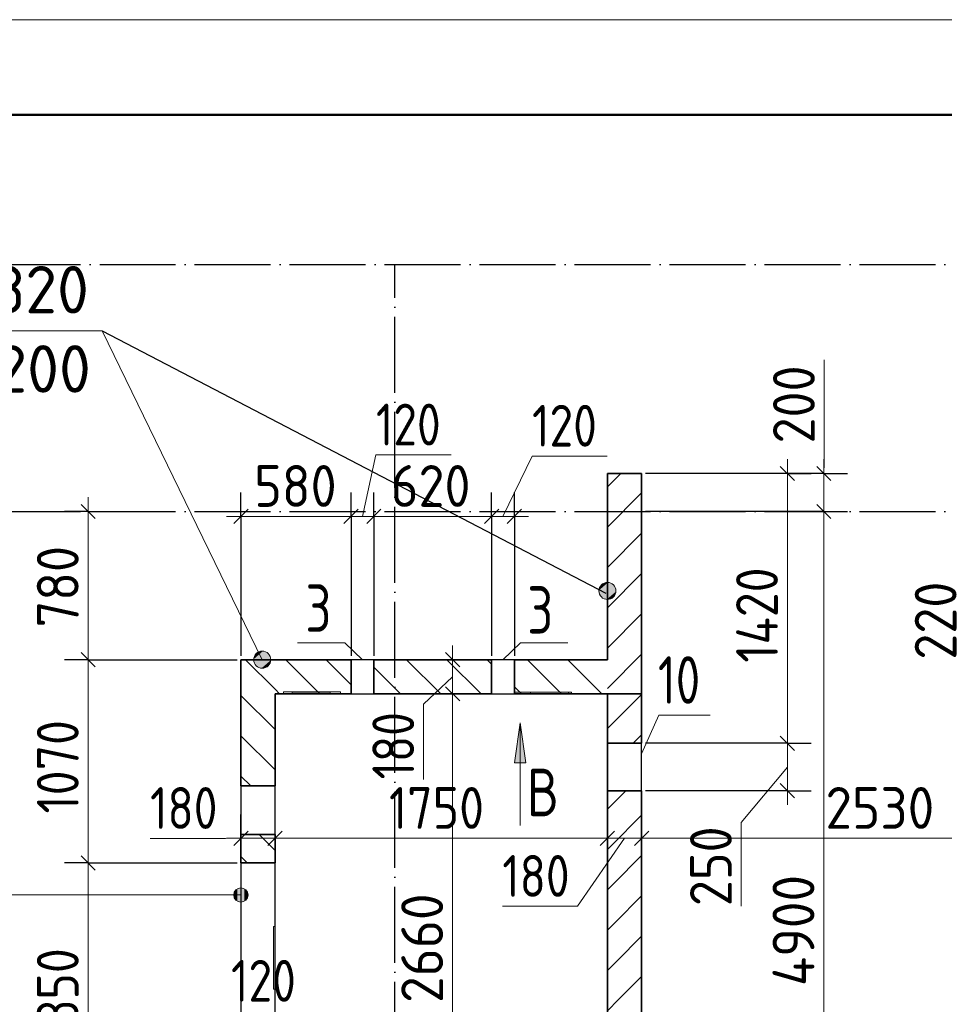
# Model space of a CAD drawing. Header units: millimetres. Extents: x -49773 to 2322955, y -3321 to 58485.
# Tile 370 of 580: x 1366280 to 1371148, y 34140 to 39324. Entities that reach past the tile are written whole.
import ezdxf

# ---------------------------------------------------------------- set-up
doc = ezdxf.new("R2010")
doc.units = ezdxf.units.MM
doc.linetypes.add('______11', pattern=[500, 400, -50, 0, -50])
doc.linetypes.add('______5', pattern=[1100, 800, -100, 100, -100])
for name, color, linetype, lineweight in [('Standard', 7, 'Continuous', 25), ('Высотная отметка (окна)', 7, 'Continuous', 13), ('Высотная отметка (отверстия)', 7, 'Continuous', 13), ('Высотная отметки_ общее', 7, 'Continuous', 13), ('Макрос окна_ общее', 7, 'Continuous', 13), ('Ограждение_ 2D надпись', 7, 'Continuous', 13), ('Размерная линия_ общее', 7, 'Continuous', 13), ('Стена_ общее', 7, 'Continuous', 35), ('Стена_ Сборный элемент', 7, 'Continuous', 35), ('тонкая', 7, 'Continuous', 25)]:
    doc.layers.add(name, color=color, linetype=linetype, lineweight=lineweight)
doc.layers.add('Осевая линия_ общее', color=7, linetype='______5', lineweight=13, true_color=0xa0a0a0)
doc.styles.add('ISOCPEUR', font='txt')

msp = doc.modelspace()

# ---------------------------------------------------------------- hatches: boundary and pattern name
at = {"layer": 'Высотная отметка (окна)', "linetype": 'Continuous', "lineweight": 13, "transparency": 33554687}
for points in [[(1367412.5, 34697), (1367412.5, 34734.5), (1367407.2, 34715.8)], [(1367426, 34683.5), (1367426, 34748), (1367412.5, 34734.5)], [(1367426, 34683.5), (1367412.5, 34734.5), (1367412.5, 34697)], [(1367444.7, 34678.3), (1367444.7, 34753.3), (1367426, 34748)], [(1367444.7, 34678.3), (1367426, 34748), (1367426, 34683.5)], [(1367463.5, 34683.5), (1367463.5, 34748), (1367444.7, 34753.3)], [(1367463.5, 34683.5), (1367444.7, 34753.3), (1367444.7, 34678.3)], [(1367477, 34697), (1367477, 34734.5), (1367463.5, 34748)], [(1367477, 34697), (1367463.5, 34748), (1367463.5, 34683.5)], [(1367477, 34734.5), (1367477, 34697), (1367482.2, 34715.8)]]:
    msp.add_hatch(color=7, dxfattribs=at).paths.add_polyline_path(points)
at = {"layer": 'Высотная отметки_ общее', "linetype": 'Continuous', "lineweight": 13, "transparency": 33554687}
for points in [[(1369330.1, 36319.7), (1369399.7, 36353.6), (1369378, 36361)], [(1369330.1, 36319.7), (1369378, 36361), (1369337.6, 36341.3)], [(1369334.3, 36296.7), (1369399.7, 36353.6), (1369330.1, 36319.7)], [(1369334.3, 36296.7), (1369415.2, 36336.1), (1369399.7, 36353.6)], [(1369349.8, 36279.2), (1369415.2, 36336.1), (1369334.3, 36296.7)], [(1369337.6, 36341.3), (1369378, 36361), (1369355, 36356.8)], [(1369349.8, 36279.2), (1369419.4, 36313.1), (1369415.2, 36336.1)], [(1369371.5, 36271.7), (1369419.4, 36313.1), (1369349.8, 36279.2)], [(1369371.5, 36271.7), (1369411.9, 36291.5), (1369419.4, 36313.1)], [(1369411.9, 36291.5), (1369371.5, 36271.7), (1369394.4, 36275.9)], [(1367512.6, 35957.8), (1367582.1, 35991.7), (1367560.5, 35999.2)], [(1367512.6, 35957.8), (1367560.5, 35999.2), (1367520, 35979.5)], [(1367516.8, 35934.8), (1367582.1, 35991.7), (1367512.6, 35957.8)], [(1367516.8, 35934.8), (1367597.7, 35974.2), (1367582.1, 35991.7)], [(1367532.3, 35917.4), (1367597.7, 35974.2), (1367516.8, 35934.8)], [(1367520, 35979.5), (1367560.5, 35999.2), (1367537.5, 35995)], [(1367532.3, 35917.4), (1367601.9, 35951.3), (1367597.7, 35974.2)], [(1367553.9, 35909.9), (1367601.9, 35951.3), (1367532.3, 35917.4)], [(1367553.9, 35909.9), (1367594.4, 35929.6), (1367601.9, 35951.3)], [(1367594.4, 35929.6), (1367553.9, 35909.9), (1367576.9, 35914.1)]]:
    msp.add_hatch(color=7, dxfattribs=at).paths.add_polyline_path(points)
at = {"layer": 'Осевая линия_ общее', "linetype": 'Continuous', "lineweight": 13, "transparency": 33554687}
msp.add_hatch(color=7, dxfattribs=at).paths.add_polyline_path([(1368945.9, 35411.4), (1368915.8, 35621.4), (1368885.9, 35411.4)])

# ---------------------------------------------------------------- linework, layer by layer
at = {"layer": 'Standard', "color": 7, "linetype": 'Continuous', "lineweight": 13, "transparency": 33554687}
msp.add_lwpolyline([(1328054.2, -2676.4), (1387454.2, -2676.4), (1387454.2, 39323.6), (1328054.2, 39323.6), (1328054.2, -2676.4)], close=True, dxfattribs=at)
at = {"layer": 'Standard', "color": 7, "linetype": 'Continuous', "lineweight": 50, "transparency": 33554687}
msp.add_lwpolyline([(1330054.2, 38823.6), (1386954.2, 38823.6), (1386954.2, -2176.4), (1330054.2, -2176.4), (1330054.2, 38823.6)], close=True, dxfattribs=at)
at = {"layer": 'Высотная отметка (окна)', "color": 7, "linetype": 'Continuous', "lineweight": 13, "transparency": 33554687}
for p, q in [((1367444.7, 34753.3), (1367444.7, 34753.3)), ((1367444.7, 34715.8), (1363798, 34715.8)), ((1367407.2, 34715.8), (1367407.2, 34715.8)), ((1367444.7, 34678.3), (1367444.7, 34678.3)), ((1367482.2, 34715.8), (1367482.2, 34715.8))]:
    msp.add_line(p, q, dxfattribs=at)
msp.add_circle((1367444.7, 34715.8), 37.5, dxfattribs=at)
at = {"layer": 'Высотная отметка (отверстия)', "color": 7, "linetype": 'Continuous', "lineweight": 13, "transparency": 33554687}
msp.add_lwpolyline([(1369554.7, 35458.7), (1369645.7, 35662.6), (1369915.7, 35662.6)], dxfattribs=at)
at = {"layer": 'Высотная отметки_ общее', "color": 7, "linetype": 'Continuous', "lineweight": 13, "transparency": 33554687}
for p, q in [((1369355, 36356.8), (1369355, 36356.8)), ((1369415.2, 36336.1), (1369415.2, 36336.1)), ((1369334.3, 36296.7), (1369334.3, 36296.7)), ((1369394.4, 36275.9), (1369394.4, 36275.9)), ((1367537.5, 35995), (1367537.5, 35995)), ((1367597.7, 35974.2), (1367597.7, 35974.2)), ((1367516.8, 35934.8), (1367516.8, 35934.8)), ((1367576.9, 35914.1), (1367576.9, 35914.1))]:
    msp.add_line(p, q, dxfattribs=at)
msp.add_lwpolyline([(1367557.2, 35954.5), (1366713.7, 37685.4), (1364445.6, 37685.4)], dxfattribs=at)
for centre in [(1369374.7, 36316.4), (1367557.2, 35954.5)]:
    msp.add_circle(centre, 45, dxfattribs=at)
at = {"layer": 'Макрос окна_ общее', "color": 7, "linetype": 'Continuous', "lineweight": -3, "transparency": 33554687}
for p, q in [((1368144.7, 35954.5), (1368024.7, 35954.5)), ((1368884.7, 35954.5), (1368764.7, 35954.5)), ((1368024.7, 35774.5), (1368144.7, 35774.5)), ((1368764.7, 35774.5), (1368884.7, 35774.5)), ((1369374.7, 35514.5), (1369374.7, 35264.5)), ((1369554.7, 35264.5), (1369554.7, 35514.5)), ((1367444.7, 35289.5), (1367444.7, 35239.5)), ((1367444.7, 35254.5), (1367444.7, 35239.5)), ((1367624.7, 35239.5), (1367624.7, 35289.5)), ((1367624.7, 35034.5), (1367624.7, 35254.5)), ((1367444.7, 35239.5), (1367444.7, 35034.5))]:
    msp.add_line(p, q, dxfattribs=at)
at = {"layer": 'Ограждение_ 2D надпись', "color": 7, "linetype": 'Continuous', "lineweight": 13, "transparency": 33554687}
for points in [[(1368084.7, 35954.5), (1367992.4, 36043.9), (1367742.4, 36043.9)], [(1368824.7, 35954.5), (1368917, 36043.9), (1369167, 36043.9)]]:
    msp.add_lwpolyline(points, dxfattribs=at)
at = {"layer": 'Осевая линия_ общее', "color": 253, "linetype": '______11', "lineweight": -3, "true_color": 0xa0a0a0, "transparency": 33554687}
for p, q in [((1334694.8, 38034.5), (1381774.8, 38034.5)), ((1368254.8, 21356.3), (1368254.8, 38034.5)), ((1334694.8, 36734.5), (1381774.8, 36734.5))]:
    msp.add_line(p, q, dxfattribs=at)
at = {"layer": 'Осевая линия_ общее', "color": 7, "linetype": 'Continuous', "lineweight": 13, "transparency": 33554687}
for p, q in [((1368915.8, 35621.4), (1368885.9, 35411.4)), ((1368915.8, 35081.4), (1368915.8, 35621.4)), ((1368915.8, 35621.4), (1368915.8, 35621.4)), ((1368915.8, 35621.4), (1368915.8, 35621.4)), ((1368915.8, 35621.4), (1368915.8, 35621.4)), ((1368945.9, 35411.4), (1368915.8, 35621.4)), ((1368885.9, 35411.4), (1368945.9, 35411.4)), ((1368915.8, 35411.4), (1368915.8, 35396.4))]:
    msp.add_line(p, q, dxfattribs=at)
at = {"layer": 'Размерная линия_ общее', "color": 7, "linetype": 'Continuous', "lineweight": 13, "transparency": 33554687}
for p, q in [((1370516.5, 37092.4), (1370516.5, 37532.4)), ((1370514.2, 36834.5), (1370516.5, 37092.4)), ((1368084.7, 36709), (1368155.7, 37032.2)), ((1368155.7, 37032.2), (1368551.7, 37032.2)), ((1368824.7, 36709), (1368978.1, 37026.1)), ((1368978.1, 37026.1), (1369374.1, 37026.1)), ((1370322.1, 36934.5), (1370322.1, 37009.5)), ((1370514.2, 36934.5), (1370514.2, 37009.5)), ((1370322.1, 35514.5), (1370322.1, 36934.5)), ((1370514.2, 36734.5), (1370514.2, 36934.5)), ((1366640.7, 36734.5), (1366640.7, 36809.5)), ((1366640.7, 35954.5), (1366640.7, 36734.5)), ((1367444.7, 36709), (1367369.7, 36709)), ((1367444.7, 36709), (1368024.7, 36709)), ((1368024.7, 36709), (1368144.7, 36709)), ((1368144.7, 36709), (1368764.7, 36709)), ((1368764.7, 36709), (1368884.7, 36709)), ((1368884.7, 36709), (1368959.7, 36709)), ((1370514.2, 31834.5), (1370514.2, 36734.5)), ((1368559.2, 35954.5), (1368559.2, 36029.5)), ((1366640.7, 34884.5), (1366640.7, 35954.5)), ((1368559.2, 35774.5), (1368559.2, 35954.5)), ((1368559.2, 35864.5), (1368407, 35720.2)), ((1368559.2, 33114.5), (1368559.2, 35774.5)), ((1368407, 35720.2), (1368407, 35324.2)), ((1370322.1, 35264.5), (1370322.1, 35514.5)), ((1370322.1, 35389.5), (1370079.6, 35097.1)), ((1370322.1, 35264.5), (1370322.1, 35189.5)), ((1370079.6, 35097.1), (1370079.6, 34657.1)), ((1367362.9, 35013.7), (1366966.9, 35013.7)), ((1367534.7, 35014), (1367362.9, 35013.7)), ((1367444.7, 35014), (1367369.7, 35014)), ((1367444.7, 35014), (1367624.7, 35014)), ((1367624.7, 35014), (1369374.7, 35014)), ((1369464.7, 35014), (1369217.3, 34656.1)), ((1369374.7, 35014), (1369554.7, 35014)), ((1369554.7, 35014), (1372084.7, 35014)), ((1366640.7, 33534.5), (1366640.7, 34884.5)), ((1369217.3, 34656.1), (1368821.3, 34656.1))]:
    msp.add_line(p, q, dxfattribs=at)
at = {"layer": 'Размерная линия_ общее', "color": 7, "linetype": 'Continuous', "lineweight": 25, "transparency": 33554687}
for p, q in [((1370359.6, 36897), (1370284.6, 36972)), ((1370551.7, 36897), (1370476.7, 36972)), ((1366678.2, 36697), (1366603.2, 36772)), ((1370551.7, 36697), (1370476.7, 36772)), ((1367407.2, 36671.5), (1367482.2, 36746.5)), ((1367987.2, 36671.5), (1368062.2, 36746.5)), ((1368107.2, 36671.5), (1368182.2, 36746.5)), ((1368727.2, 36671.5), (1368802.2, 36746.5)), ((1368847.2, 36671.5), (1368922.2, 36746.5)), ((1366678.2, 35917), (1366603.2, 35992)), ((1368596.7, 35917), (1368521.7, 35992)), ((1368596.7, 35737), (1368521.7, 35812)), ((1370359.6, 35477), (1370284.6, 35552)), ((1370359.6, 35227), (1370284.6, 35302)), ((1367407.2, 34976.5), (1367482.2, 35051.5)), ((1367587.2, 34976.5), (1367662.2, 35051.5)), ((1369337.2, 34976.5), (1369412.2, 35051.5)), ((1369517.2, 34976.5), (1369592.2, 35051.5)), ((1366678.2, 34847), (1366603.2, 34922))]:
    msp.add_line(p, q, dxfattribs=at)
at = {"layer": 'Размерная линия_ общее', "color": 253, "linetype": 'Continuous', "lineweight": -3, "true_color": 0xa0a0a0, "transparency": 33554687}
for p, q in [((1370322.1, 36934.5), (1369574.7, 36934.5)), ((1370322.1, 36934.5), (1370197.1, 36934.5)), ((1370322.1, 36934.5), (1370447.1, 36934.5)), ((1370514.2, 36934.5), (1370389.2, 36934.5)), ((1370514.2, 36934.5), (1370639.2, 36934.5)), ((1367444.7, 36709), (1367444.7, 36834)), ((1368024.7, 36709), (1368024.7, 36834)), ((1368144.7, 36709), (1368144.7, 36834)), ((1368764.7, 36709), (1368764.7, 36834)), ((1368884.7, 36709), (1368884.7, 36834)), ((1366640.7, 36734.5), (1366515.7, 36734.5)), ((1366640.7, 36734.5), (1366765.7, 36734.5)), ((1366640.7, 36734.5), (1366807.3, 36734.5)), ((1367444.7, 36709), (1367444.7, 36584)), ((1367444.7, 36709), (1367444.7, 35974.5)), ((1368024.7, 36709), (1368024.7, 36584)), ((1368024.7, 36709), (1368024.7, 35974.5)), ((1368144.7, 36709), (1368144.7, 36584)), ((1368144.7, 36709), (1368144.7, 35974.5)), ((1368764.7, 36709), (1368764.7, 36584)), ((1368764.7, 36709), (1368764.7, 35974.5)), ((1368884.7, 36709), (1368884.7, 36584)), ((1368884.7, 36709), (1368884.7, 35974.5)), ((1370514.2, 36734.5), (1370389.2, 36734.5)), ((1370514.2, 36734.5), (1370639.2, 36734.5)), ((1366640.7, 35954.5), (1366515.7, 35954.5)), ((1366640.7, 35954.5), (1366765.7, 35954.5)), ((1366640.7, 35954.5), (1367424.7, 35954.5)), ((1368559.2, 35954.5), (1368434.2, 35954.5)), ((1368559.2, 35954.5), (1368555.1, 35954.5)), ((1368559.2, 35954.5), (1368684.2, 35954.5)), ((1368559.2, 35774.5), (1368434.2, 35774.5)), ((1368559.2, 35774.5), (1368555.1, 35774.5)), ((1368559.2, 35774.5), (1368684.2, 35774.5)), ((1370322.1, 35514.5), (1370197.1, 35514.5)), ((1370322.1, 35514.5), (1370447.1, 35514.5)), ((1370322.1, 35264.5), (1370197.1, 35264.5)), ((1370322.1, 35264.5), (1370447.1, 35264.5)), ((1367444.7, 35014), (1367444.7, 35139)), ((1367624.7, 35014), (1367624.7, 35139)), ((1369374.7, 35014), (1369374.7, 35139)), ((1369554.7, 35014), (1369554.7, 35139)), ((1367444.7, 35014), (1367444.7, 34889)), ((1367444.7, 35014), (1367444.7, 35014)), ((1367624.7, 35014), (1367624.7, 34889)), ((1369374.7, 35014), (1369374.7, 34889)), ((1369554.7, 35014), (1369554.7, 34889)), ((1366640.7, 34884.5), (1366515.7, 34884.5)), ((1366640.7, 34884.5), (1366765.7, 34884.5)), ((1366640.7, 34884.5), (1367424.7, 34884.5))]:
    msp.add_line(p, q, dxfattribs=at)
for points in [[(1370514.2, 36934.5), (1370499.4, 36934.5), (1370499.4, 36934.5), (1369574.7, 36934.5)], [(1370514.2, 36734.5), (1370499.3, 36734.5), (1370499.3, 36734.5), (1369574.7, 36734.5)], [(1369374.7, 35014), (1369374.7, 35030.9), (1369374.7, 35030.9), (1369374.7, 35031.3), (1369374.7, 35031.3), (1369374.7, 35381.1), (1369374.7, 35381.1), (1369374.7, 35524.5)], [(1369554.7, 35014), (1369554.7, 35030.9), (1369554.7, 35030.9), (1369554.7, 35031.4), (1369554.7, 35031.4), (1369554.7, 35406.9), (1369554.7, 35406.9), (1369554.7, 35524.5)], [(1370322.1, 35514.5), (1370231.1, 35514.5), (1370231.1, 35514.5), (1369574.7, 35514.5)], [(1370322.1, 35264.5), (1370183.8, 35264.5), (1370183.8, 35264.5), (1369574.7, 35264.5)], [(1367624.7, 35014), (1367624.7, 35030.8), (1367624.7, 35030.8), (1367624.7, 35030.9), (1367624.7, 35030.9), (1367624.7, 35030.9), (1367624.7, 35030.9), (1367624.7, 35056.3)]]:
    msp.add_lwpolyline(points, dxfattribs=at)
at = {"layer": 'Стена_ общее', "color": 7, "linetype": 'Continuous', "lineweight": 35, "transparency": 33554687}
for p, q in [((1369374.7, 36934.5), (1369374.7, 35954.5)), ((1369554.7, 36934.5), (1369374.7, 36934.5)), ((1369554.7, 35514.5), (1369554.7, 36934.5)), ((1367624.7, 35954.5), (1367444.7, 35954.5)), ((1367444.7, 35954.5), (1367444.7, 35289.5)), ((1368024.7, 35954.5), (1367624.7, 35954.5)), ((1368024.7, 35954.5), (1368024.7, 35774.5)), ((1368144.7, 35774.5), (1368144.7, 35954.5)), ((1368764.7, 35954.5), (1368144.7, 35954.5)), ((1368764.7, 35954.5), (1368764.7, 35774.5)), ((1368884.7, 35774.5), (1368884.7, 35954.5)), ((1369374.7, 35954.5), (1368884.7, 35954.5)), ((1367624.7, 35289.5), (1367624.7, 35774.5)), ((1367624.7, 35774.5), (1368024.7, 35774.5)), ((1368144.7, 35774.5), (1368764.7, 35774.5)), ((1368884.7, 35774.5), (1369374.7, 35774.5)), ((1369374.7, 35774.5), (1369374.7, 35514.5)), ((1369554.7, 35774.5), (1369374.7, 35774.5)), ((1369554.7, 35514.5), (1369374.7, 35514.5)), ((1367624.7, 35289.5), (1367444.7, 35289.5)), ((1369374.7, 35264.5), (1369554.7, 35264.5)), ((1369374.7, 35264.5), (1369374.7, 33114.5)), ((1369554.7, 32744.5), (1369554.7, 35264.5)), ((1367444.7, 35034.5), (1367624.7, 35034.5)), ((1367444.7, 35034.5), (1367444.7, 34884.5)), ((1367624.7, 34884.5), (1367624.7, 35034.5)), ((1367624.7, 34884.5), (1367444.7, 34884.5))]:
    msp.add_line(p, q, dxfattribs=at)
at = {"layer": 'Стена_ общее', "color": 253, "linetype": '______11', "lineweight": 18, "true_color": 0xababab, "transparency": 33554687}
for p, q in [((1369374.7, 36864.3), (1369445, 36934.5)), ((1369374.7, 36440), (1369554.7, 36620)), ((1369374.7, 36015.7), (1369554.7, 36195.7)), ((1369133.6, 35774.5), (1368953.6, 35954.5)), ((1367444.7, 35766.4), (1367624.7, 35586.4)), ((1369374.7, 35591.5), (1369554.7, 35771.5)), ((1367444.7, 35342.1), (1367497.3, 35289.5)), ((1367444.7, 34917.8), (1367478, 34884.5))]:
    msp.add_line(p, q, dxfattribs=at)
at = {"layer": 'Стена_ общее', "color": 253, "linetype": '______5', "lineweight": 18, "true_color": 0xababab, "transparency": 33554687}
for p, q in [((1369374.7, 36652.1), (1369554.7, 36832.1)), ((1369374.7, 36227.9), (1369554.7, 36407.9)), ((1369374.7, 35803.6), (1369554.7, 35983.6)), ((1367468.7, 35954.5), (1367624.7, 35798.5)), ((1368024.7, 35822.8), (1367893, 35954.5)), ((1368764.7, 35931.3), (1368741.5, 35954.5)), ((1369345.8, 35774.5), (1369165.8, 35954.5)), ((1368921.5, 35774.5), (1368884.7, 35811.3)), ((1369509.9, 35514.5), (1369554.7, 35559.3)), ((1367444.7, 35554.2), (1367624.7, 35374.2))]:
    msp.add_line(p, q, dxfattribs=at)
at = {"layer": 'Стена_ общее', "color": 7, "linetype": 'Continuous', "lineweight": 25, "transparency": 33554687}
for p, q in [((1367444.7, 34884.5), (1367444.7, 33534.5)), ((1367624.7, 33534.5), (1367624.7, 34884.5))]:
    msp.add_line(p, q, dxfattribs=at)
at = {"layer": 'Стена_ общее', "color": 253, "linetype": '______11', "lineweight": 18, "true_color": 0xababab, "transparency": 33554687}
for points in [[(1367860.8, 35774.5), (1367860.8, 35774.5), (1367680.8, 35954.5)], [(1368709.4, 35774.5), (1368709.4, 35774.5), (1368709.4, 35774.5), (1368709.4, 35774.5), (1368529.4, 35954.5)], [(1368285.1, 35774.5), (1368285.1, 35774.5), (1368285.1, 35774.5), (1368285.1, 35774.5), (1368144.7, 35914.9)], [(1369374.7, 35167.2), (1369374.7, 35167.2), (1369389.1, 35181.6), (1369389.1, 35181.6), (1369472.1, 35264.5)], [(1369374.7, 34742.9), (1369374.7, 34742.9), (1369406.6, 34774.8), (1369406.6, 34774.8), (1369554.7, 34922.9)], [(1369374.7, 34318.7), (1369374.7, 34318.7), (1369424.1, 34368.1), (1369424.1, 34368.1), (1369554.7, 34498.7)]]:
    msp.add_lwpolyline(points, dxfattribs=at)
at = {"layer": 'Стена_ общее', "color": 253, "linetype": '______5', "lineweight": 18, "true_color": 0xababab, "transparency": 33554687}
for points in [[(1368497.2, 35774.5), (1368497.2, 35774.5), (1368497.2, 35774.5), (1368497.2, 35774.5), (1368317.2, 35954.5)], [(1367648.7, 35774.5), (1367648.7, 35774.5), (1367624.7, 35798.5)], [(1369374.7, 34955.1), (1369374.7, 34955.1), (1369397.8, 34978.2), (1369397.8, 34978.2), (1369554.7, 35135.1)], [(1367540.2, 35034.5), (1367624.7, 34950), (1367624.7, 34950)], [(1369374.7, 34530.8), (1369374.7, 34530.8), (1369415.3, 34571.4), (1369415.3, 34571.4), (1369554.7, 34710.8)], [(1369374.7, 34106.6), (1369374.7, 34106.6), (1369432.9, 34164.7), (1369432.9, 34164.7), (1369554.7, 34286.6)]]:
    msp.add_lwpolyline(points, dxfattribs=at)
at = {"layer": 'Стена_ Сборный элемент', "color": 7, "linetype": 'Continuous', "lineweight": 13, "transparency": 33554687}
for p, q in [((1367669.7, 35784.5), (1367969.7, 35784.5)), ((1367969.7, 35784.5), (1367669.7, 35784.5)), ((1367669.7, 35784.5), (1367669.7, 35784.5)), ((1367669.7, 35774.5), (1367669.7, 35784.5)), ((1367669.7, 35774.5), (1367669.7, 35784.5)), ((1367669.7, 35774.5), (1367969.7, 35774.5)), ((1367969.7, 35774.5), (1367669.7, 35774.5)), ((1367669.7, 35774.5), (1367669.7, 35774.5)), ((1367914.7, 35783.5), (1367714.7, 35783.5)), ((1367714.7, 35783.5), (1367714.7, 35783.5)), ((1367714.7, 35783.5), (1367914.7, 35783.5)), ((1367714.7, 35773.5), (1367714.7, 35783.5)), ((1367714.7, 35773.5), (1367714.7, 35783.5)), ((1367914.7, 35773.5), (1367714.7, 35773.5)), ((1367714.7, 35773.5), (1367714.7, 35773.5)), ((1367714.7, 35773.5), (1367914.7, 35773.5)), ((1367914.7, 35783.5), (1367914.7, 35783.5)), ((1367914.7, 35773.5), (1367914.7, 35783.5)), ((1367914.7, 35773.5), (1367914.7, 35783.5)), ((1367914.7, 35773.5), (1367914.7, 35773.5)), ((1367969.7, 35784.5), (1367969.7, 35784.5)), ((1367969.7, 35774.5), (1367969.7, 35784.5)), ((1367969.7, 35774.5), (1367969.7, 35784.5)), ((1367969.7, 35774.5), (1367969.7, 35774.5)), ((1369184.7, 35783.5), (1368884.7, 35783.5)), ((1368884.7, 35783.5), (1368884.7, 35783.5)), ((1368884.7, 35783.5), (1369184.7, 35783.5)), ((1368884.7, 35773.5), (1368884.7, 35783.5)), ((1368884.7, 35773.5), (1368884.7, 35783.5)), ((1369184.7, 35773.5), (1368884.7, 35773.5)), ((1368884.7, 35773.5), (1368884.7, 35773.5)), ((1368884.7, 35773.5), (1369184.7, 35773.5)), ((1369169.7, 35783.5), (1368969.7, 35783.5)), ((1368969.7, 35783.5), (1368969.7, 35783.5)), ((1368969.7, 35783.5), (1369169.7, 35783.5)), ((1368969.7, 35773.5), (1368969.7, 35783.5)), ((1368969.7, 35773.5), (1368969.7, 35783.5)), ((1369169.7, 35773.5), (1368969.7, 35773.5)), ((1368969.7, 35773.5), (1368969.7, 35773.5)), ((1368969.7, 35773.5), (1369169.7, 35773.5)), ((1369169.7, 35783.5), (1369169.7, 35783.5)), ((1369169.7, 35773.5), (1369169.7, 35783.5)), ((1369169.7, 35773.5), (1369169.7, 35783.5)), ((1369169.7, 35773.5), (1369169.7, 35773.5)), ((1369184.7, 35783.5), (1369184.7, 35783.5)), ((1369184.7, 35773.5), (1369184.7, 35783.5)), ((1369184.7, 35773.5), (1369184.7, 35783.5)), ((1369184.7, 35773.5), (1369184.7, 35773.5)), ((1367615.7, 34219.5), (1367615.7, 34549.5)), ((1367615.7, 34549.5), (1367615.7, 34549.5)), ((1367615.7, 34549.5), (1367615.7, 34219.5)), ((1367625.7, 34549.5), (1367615.7, 34549.5)), ((1367625.7, 34549.5), (1367615.7, 34549.5)), ((1367625.7, 34219.5), (1367625.7, 34549.5)), ((1367625.7, 34549.5), (1367625.7, 34549.5)), ((1367625.7, 34549.5), (1367625.7, 34219.5)), ((1367615.7, 34219.5), (1367615.7, 34219.5)), ((1367625.7, 34219.5), (1367615.7, 34219.5)), ((1367625.7, 34219.5), (1367615.7, 34219.5)), ((1367625.7, 34219.5), (1367625.7, 34219.5))]:
    msp.add_line(p, q, dxfattribs=at)
at = {"layer": 'тонкая'}
msp.add_line((1366713.7, 37685.4), (1369366.4, 36304), dxfattribs=at)

# ---------------------------------------------------------------- texts
at = {"layer": 'Standard', "color": 7, "linetype": 'Continuous', "lineweight": 25, "transparency": 33554687, "insert": (1368949.7, 35130.5), "char_height": 250, "width": 299.872, "attachment_point": 7, "style": 'ISOCPEUR'}
msp.add_mtext('\\W0.80;В', dxfattribs=at)
at = {"layer": 'Высотная отметка (отверстия)', "color": 7, "linetype": 'Continuous', "lineweight": 25, "transparency": 33554687, "insert": (1369640.7, 35722.6), "char_height": 250, "width": 393.566, "attachment_point": 7, "style": 'ISOCPEUR'}
msp.add_mtext('\\W0.75;10', dxfattribs=at)
at = {"layer": 'Высотная отметки_ общее', "color": 7, "linetype": 'Continuous', "lineweight": 25, "transparency": 33554687, "char_height": 250, "width": 2395.897, "attachment_point": 7, "style": 'ISOCPEUR'}
for s, insert in [('{\\W0.9800;отм. в +39.320}', (1364445.6, 37777.1)), ('\\W0.98;отм. н +36.200', (1364445.6, 37360.4))]:
    msp.add_mtext(s, dxfattribs=dict(at, insert=insert))
at = {"layer": 'Ограждение_ 2D надпись', "color": 7, "linetype": 'Continuous', "lineweight": 25, "transparency": 33554687, "char_height": 250, "attachment_point": 7, "style": 'ISOCPEUR'}
for insert, width in [((1367784.4, 36100.9), 272.004), ((1368952.4, 36091.3), 272.013)]:
    msp.add_mtext('\\W0.78;3', dxfattribs=dict(at, insert=insert, width=width))
at = {"layer": 'Размерная линия_ общее', "color": 7, "linetype": 'Continuous', "lineweight": 25, "transparency": 33554687, "char_height": 220, "attachment_point": 7, "rotation": 90, "style": 'ISOCPEUR'}
for s, insert, width in [('\\W0.91;200', (1370466.5, 37092.4), 561.988), ('\\W0.91;780', (1366590.7, 36124.5), 561.988), ('\\W0.87;1420', (1370272.1, 35938.5), 689.431), ('\\W0.91;220', (1371212.7, 35954.5), 561.996), ('\\W0.83;180', (1368357, 35324.2), 508.571), ('\\W0.87;1070', (1366590.7, 35144.5), 666.903), ('\\W0.91;250', (1370029.6, 34657.1), 561.988), ('\\W0.93;4900', (1370464.2, 34236.5), 740.386), ('\\W0.93;2660', (1368509.2, 34147.5), 718.094), ('\\W0.87;1350', (1366590.7, 33934.5), 666.903)]:
    msp.add_mtext(s, dxfattribs=dict(at, insert=insert, width=width))
at = {"layer": 'Размерная линия_ общее', "color": 7, "linetype": 'Continuous', "lineweight": 25, "transparency": 33554687, "char_height": 220, "attachment_point": 7, "style": 'ISOCPEUR'}
for s, insert, width in [('\\W0.83;120', (1368155.7, 37082.2), 508.571), ('\\W0.83;120', (1368978.1, 37076.1), 508.571), ('\\W0.91;580', (1367514.7, 36759), 561.988), ('\\W0.91;620', (1368234.7, 36759), 561.988), ('\\W0.83;180', (1366966.9, 35063.7), 508.564), ('\\W0.87;1750', (1368224.7, 35064), 666.903), ('\\W0.93;2530', (1370522.7, 35064), 718.101), ('\\W0.83;180', (1368821.3, 34706.1), 508.571), ('\\W0.83;120', (1367393.1, 34153.9), 508.564)]:
    msp.add_mtext(s, dxfattribs=dict(at, insert=insert, width=width))

doc.saveas('drawing.dxf')
